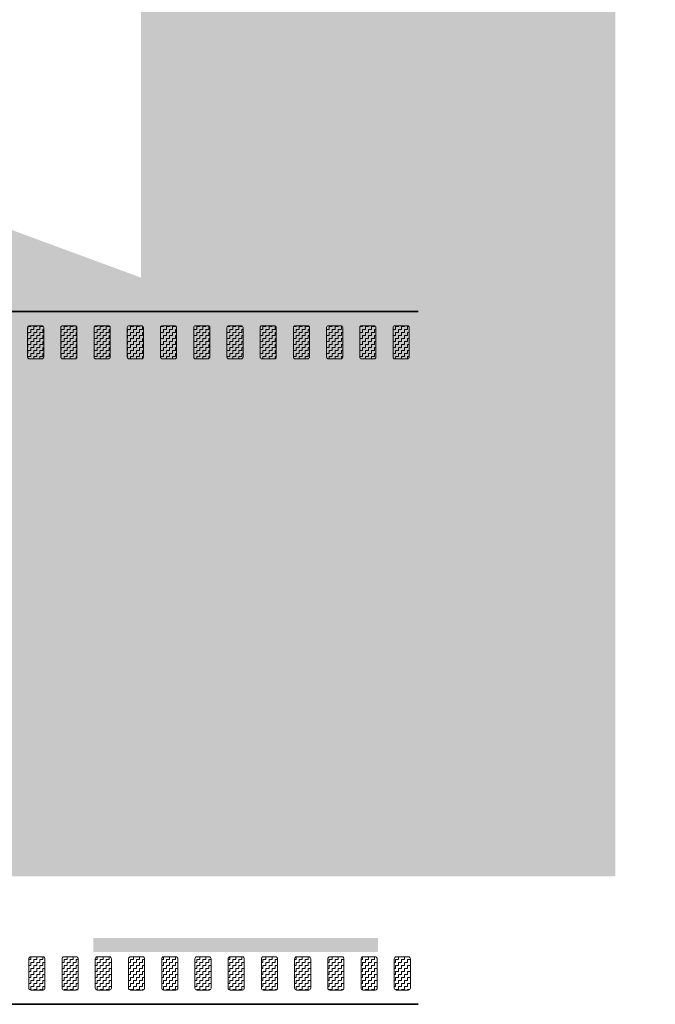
# Model space of a CAD drawing. Header units: metres. Extents: x -699 to 2316, y -1199 to 781.
# Tile 427 of 593: x 849 to 856, y -226 to -216. Entities that reach past the tile are written whole.
import ezdxf

# ---------------------------------------------------------------- set-up
doc = ezdxf.new("R2010")
doc.units = ezdxf.units.M
doc.linetypes.add('VW-3-3_STREEP', pattern=[6, 3, -3])
doc.linetypes.add('VW-9-3_STREEP', pattern=[12, 9, -3])
for name, color, linetype, lineweight in [('N-WA-VW-MARKERING_DYNAMISCH-G', 7, 'Continuous', 35), ('N-WE-VH-KANTVERHARDING-G', 210, 'Continuous', 35), ('N-WE-VW-MARKERING_LANGS_STREEP_33-G', 7, 'VW-3-3_STREEP', 13), ('N-WE-VW-MARKERING_LANGS_STREEP_93-G', 7, 'VW-9-3_STREEP', 13)]:
    doc.layers.add(name, color=color, linetype=linetype, lineweight=lineweight)
doc.layers.add('X-XX-AL-TEKENBLAD_VIEWPORT-G', color=7, linetype='Continuous', lineweight=18, plot=False)
pattern_1 = [(180, (0, 63.882073), (-0.03175, -0.03175), [0.03175, -0.03175]), (270, (-0.03175, 63.882073), (0.03175, -0.03175), [0.03175, -0.03175])]

msp = doc.modelspace()

# ---------------------------------------------------------------- hatches: boundary and pattern name
at = {"layer": 'N-WA-VW-MARKERING_DYNAMISCH-G', "lineweight": 9}
h = msp.add_hatch(dxfattribs=at)
h.set_pattern_fill('ZIGZAG', color=8, scale=0.01, angle=180, style=0)
h.set_pattern_definition(pattern_1)
edge = h.paths.add_edge_path()
edge.add_line((849.1388, -218.7794), (849.2688, -218.7794))
edge.add_arc((849.2688, -218.7994), 0.02, 0, 90, ccw=False)
edge.add_line((849.2888, -218.7994), (849.2888, -219.1094))
edge.add_arc((849.2688, -219.1094), 0.02, 270, 360, ccw=False)
edge.add_line((849.2688, -219.1294), (849.1388, -219.1294))
edge.add_arc((849.1388, -219.1094), 0.02, 180, 270, ccw=False)
edge.add_line((849.1188, -219.1094), (849.1188, -218.7994))
edge.add_arc((849.1388, -218.7994), 0.02, 90, 180, ccw=False)
h = msp.add_hatch(dxfattribs=at)
h.set_pattern_fill('ZIGZAG', color=8, scale=0.01, angle=180, style=0)
h.set_pattern_definition(pattern_1)
edge = h.paths.add_edge_path()
edge.add_line((849.4888, -218.7794), (849.6188, -218.7794))
edge.add_arc((849.6188, -218.7994), 0.02, 0, 90, ccw=False)
edge.add_line((849.6388, -218.7994), (849.6388, -219.1094))
edge.add_arc((849.6188, -219.1094), 0.02, 270, 360, ccw=False)
edge.add_line((849.6188, -219.1294), (849.4888, -219.1294))
edge.add_arc((849.4888, -219.1094), 0.02, 180, 270, ccw=False)
edge.add_line((849.4688, -219.1094), (849.4688, -218.7994))
edge.add_arc((849.4888, -218.7994), 0.02, 90, 180, ccw=False)
h = msp.add_hatch(dxfattribs=at)
h.set_pattern_fill('ZIGZAG', color=8, scale=0.01, angle=180, style=0)
h.set_pattern_definition(pattern_1)
edge = h.paths.add_edge_path()
edge.add_line((849.8388, -218.7794), (849.9688, -218.7794))
edge.add_arc((849.9688, -218.7994), 0.02, 0, 90, ccw=False)
edge.add_line((849.9888, -218.7994), (849.9888, -219.1094))
edge.add_arc((849.9688, -219.1094), 0.02, 270, 360, ccw=False)
edge.add_line((849.9688, -219.1294), (849.8388, -219.1294))
edge.add_arc((849.8388, -219.1094), 0.02, 180, 270, ccw=False)
edge.add_line((849.8188, -219.1094), (849.8188, -218.7994))
edge.add_arc((849.8388, -218.7994), 0.02, 90, 180, ccw=False)
h = msp.add_hatch(dxfattribs=at)
h.set_pattern_fill('ZIGZAG', color=8, scale=0.01, angle=180, style=0)
h.set_pattern_definition(pattern_1)
edge = h.paths.add_edge_path()
edge.add_line((850.1888, -218.7794), (850.3188, -218.7794))
edge.add_arc((850.3188, -218.7994), 0.02, 0, 90, ccw=False)
edge.add_line((850.3388, -218.7994), (850.3388, -219.1094))
edge.add_arc((850.3188, -219.1094), 0.02, 270, 360, ccw=False)
edge.add_line((850.3188, -219.1294), (850.1888, -219.1294))
edge.add_arc((850.1888, -219.1094), 0.02, 180, 270, ccw=False)
edge.add_line((850.1688, -219.1094), (850.1688, -218.7994))
edge.add_arc((850.1888, -218.7994), 0.02, 90, 180, ccw=False)
h = msp.add_hatch(dxfattribs=at)
h.set_pattern_fill('ZIGZAG', color=8, scale=0.01, angle=180, style=0)
h.set_pattern_definition(pattern_1)
edge = h.paths.add_edge_path()
edge.add_line((850.5388, -218.7794), (850.6688, -218.7794))
edge.add_arc((850.6688, -218.7994), 0.02, 0, 90, ccw=False)
edge.add_line((850.6888, -218.7994), (850.6888, -219.1094))
edge.add_arc((850.6688, -219.1094), 0.02, 270, 360, ccw=False)
edge.add_line((850.6688, -219.1294), (850.5388, -219.1294))
edge.add_arc((850.5388, -219.1094), 0.02, 180, 270, ccw=False)
edge.add_line((850.5188, -219.1094), (850.5188, -218.7994))
edge.add_arc((850.5388, -218.7994), 0.02, 90, 180, ccw=False)
h = msp.add_hatch(dxfattribs=at)
h.set_pattern_fill('ZIGZAG', color=8, scale=0.01, angle=180, style=0)
h.set_pattern_definition(pattern_1)
edge = h.paths.add_edge_path()
edge.add_line((850.8888, -218.7794), (851.0188, -218.7794))
edge.add_arc((851.0188, -218.7994), 0.02, 0, 90, ccw=False)
edge.add_line((851.0388, -218.7994), (851.0388, -219.1094))
edge.add_arc((851.0188, -219.1094), 0.02, 270, 360, ccw=False)
edge.add_line((851.0188, -219.1294), (850.8888, -219.1294))
edge.add_arc((850.8888, -219.1094), 0.02, 180, 270, ccw=False)
edge.add_line((850.8688, -219.1094), (850.8688, -218.7994))
edge.add_arc((850.8888, -218.7994), 0.02, 90, 180, ccw=False)
h = msp.add_hatch(dxfattribs=at)
h.set_pattern_fill('ZIGZAG', color=8, scale=0.01, angle=180, style=0)
h.set_pattern_definition(pattern_1)
edge = h.paths.add_edge_path()
edge.add_line((851.2388, -218.7794), (851.3688, -218.7794))
edge.add_arc((851.3688, -218.7994), 0.02, 0, 90, ccw=False)
edge.add_line((851.3888, -218.7994), (851.3888, -219.1094))
edge.add_arc((851.3688, -219.1094), 0.02, 270, 360, ccw=False)
edge.add_line((851.3688, -219.1294), (851.2388, -219.1294))
edge.add_arc((851.2388, -219.1094), 0.02, 180, 270, ccw=False)
edge.add_line((851.2188, -219.1094), (851.2188, -218.7994))
edge.add_arc((851.2388, -218.7994), 0.02, 90, 180, ccw=False)
h = msp.add_hatch(dxfattribs=at)
h.set_pattern_fill('ZIGZAG', color=8, scale=0.01, angle=180, style=0)
h.set_pattern_definition(pattern_1)
edge = h.paths.add_edge_path()
edge.add_line((851.5888, -218.7794), (851.7188, -218.7794))
edge.add_arc((851.7188, -218.7994), 0.02, 0, 90, ccw=False)
edge.add_line((851.7388, -218.7994), (851.7388, -219.1094))
edge.add_arc((851.7188, -219.1094), 0.02, 270, 360, ccw=False)
edge.add_line((851.7188, -219.1294), (851.5888, -219.1294))
edge.add_arc((851.5888, -219.1094), 0.02, 180, 270, ccw=False)
edge.add_line((851.5688, -219.1094), (851.5688, -218.7994))
edge.add_arc((851.5888, -218.7994), 0.02, 90, 180, ccw=False)
h = msp.add_hatch(dxfattribs=at)
h.set_pattern_fill('ZIGZAG', color=8, scale=0.01, angle=180, style=0)
h.set_pattern_definition(pattern_1)
edge = h.paths.add_edge_path()
edge.add_line((851.9388, -218.7794), (852.0688, -218.7794))
edge.add_arc((852.0688, -218.7994), 0.02, 0, 90, ccw=False)
edge.add_line((852.0888, -218.7994), (852.0888, -219.1094))
edge.add_arc((852.0688, -219.1094), 0.02, 270, 360, ccw=False)
edge.add_line((852.0688, -219.1294), (851.9388, -219.1294))
edge.add_arc((851.9388, -219.1094), 0.02, 180, 270, ccw=False)
edge.add_line((851.9188, -219.1094), (851.9188, -218.7994))
edge.add_arc((851.9388, -218.7994), 0.02, 90, 180, ccw=False)
h = msp.add_hatch(dxfattribs=at)
h.set_pattern_fill('ZIGZAG', color=8, scale=0.01, angle=180, style=0)
h.set_pattern_definition(pattern_1)
edge = h.paths.add_edge_path()
edge.add_line((852.2888, -218.7794), (852.4188, -218.7794))
edge.add_arc((852.4188, -218.7994), 0.02, 0, 90, ccw=False)
edge.add_line((852.4388, -218.7994), (852.4388, -219.1094))
edge.add_arc((852.4188, -219.1094), 0.02, 270, 360, ccw=False)
edge.add_line((852.4188, -219.1294), (852.2888, -219.1294))
edge.add_arc((852.2888, -219.1094), 0.02, 180, 270, ccw=False)
edge.add_line((852.2688, -219.1094), (852.2688, -218.7994))
edge.add_arc((852.2888, -218.7994), 0.02, 90, 180, ccw=False)
h = msp.add_hatch(dxfattribs=at)
h.set_pattern_fill('ZIGZAG', color=8, scale=0.01, angle=180, style=0)
h.set_pattern_definition(pattern_1)
edge = h.paths.add_edge_path()
edge.add_line((852.6388, -218.7794), (852.7688, -218.7794))
edge.add_arc((852.7688, -218.7994), 0.02, 0, 90, ccw=False)
edge.add_line((852.7888, -218.7994), (852.7888, -219.1094))
edge.add_arc((852.7688, -219.1094), 0.02, 270, 360, ccw=False)
edge.add_line((852.7688, -219.1294), (852.6388, -219.1294))
edge.add_arc((852.6388, -219.1094), 0.02, 180, 270, ccw=False)
edge.add_line((852.6188, -219.1094), (852.6188, -218.7994))
edge.add_arc((852.6388, -218.7994), 0.02, 90, 180, ccw=False)
h = msp.add_hatch(dxfattribs=at)
h.set_pattern_fill('ZIGZAG', color=8, scale=0.01, angle=180, style=0)
h.set_pattern_definition(pattern_1)
edge = h.paths.add_edge_path()
edge.add_line((852.9888, -218.7794), (853.1188, -218.7794))
edge.add_arc((853.1188, -218.7994), 0.02, 0, 90, ccw=False)
edge.add_line((853.1388, -218.7994), (853.1388, -219.1094))
edge.add_arc((853.1188, -219.1094), 0.02, 270, 360, ccw=False)
edge.add_line((853.1188, -219.1294), (852.9888, -219.1294))
edge.add_arc((852.9888, -219.1094), 0.02, 180, 270, ccw=False)
edge.add_line((852.9688, -219.1094), (852.9688, -218.7994))
edge.add_arc((852.9888, -218.7994), 0.02, 90, 180, ccw=False)
h = msp.add_hatch(dxfattribs=at)
h.set_pattern_fill('ZIGZAG', color=8, scale=0.01, angle=180, style=0)
h.set_pattern_definition(pattern_1)
edge = h.paths.add_edge_path()
edge.add_line((849.1517, -225.4294), (849.2817, -225.4294))
edge.add_arc((849.2817, -225.4494), 0.02, 0, 90, ccw=False)
edge.add_line((849.3017, -225.4494), (849.3017, -225.7594))
edge.add_arc((849.2817, -225.7594), 0.02, 270, 360, ccw=False)
edge.add_line((849.2817, -225.7794), (849.1517, -225.7794))
edge.add_arc((849.1517, -225.7594), 0.02, 180, 270, ccw=False)
edge.add_line((849.1317, -225.7594), (849.1317, -225.4494))
edge.add_arc((849.1517, -225.4494), 0.02, 90, 180, ccw=False)
h = msp.add_hatch(dxfattribs=at)
h.set_pattern_fill('ZIGZAG', color=8, scale=0.01, angle=180, style=0)
h.set_pattern_definition(pattern_1)
edge = h.paths.add_edge_path()
edge.add_line((849.5017, -225.4294), (849.6317, -225.4294))
edge.add_arc((849.6317, -225.4494), 0.02, 0, 90, ccw=False)
edge.add_line((849.6517, -225.4494), (849.6517, -225.7594))
edge.add_arc((849.6317, -225.7594), 0.02, 270, 360, ccw=False)
edge.add_line((849.6317, -225.7794), (849.5017, -225.7794))
edge.add_arc((849.5017, -225.7594), 0.02, 180, 270, ccw=False)
edge.add_line((849.4817, -225.7594), (849.4817, -225.4494))
edge.add_arc((849.5017, -225.4494), 0.02, 90, 180, ccw=False)
h = msp.add_hatch(dxfattribs=at)
h.set_pattern_fill('ZIGZAG', color=8, scale=0.01, angle=180, style=0)
h.set_pattern_definition(pattern_1)
edge = h.paths.add_edge_path()
edge.add_line((849.8517, -225.4294), (849.9817, -225.4294))
edge.add_arc((849.9817, -225.4494), 0.02, 0, 90, ccw=False)
edge.add_line((850.0017, -225.4494), (850.0017, -225.7594))
edge.add_arc((849.9817, -225.7594), 0.02, 270, 360, ccw=False)
edge.add_line((849.9817, -225.7794), (849.8517, -225.7794))
edge.add_arc((849.8517, -225.7594), 0.02, 180, 270, ccw=False)
edge.add_line((849.8317, -225.7594), (849.8317, -225.4494))
edge.add_arc((849.8517, -225.4494), 0.02, 90, 180, ccw=False)
h = msp.add_hatch(dxfattribs=at)
h.set_pattern_fill('ZIGZAG', color=8, scale=0.01, angle=180, style=0)
h.set_pattern_definition(pattern_1)
edge = h.paths.add_edge_path()
edge.add_line((850.2017, -225.4294), (850.3317, -225.4294))
edge.add_arc((850.3317, -225.4494), 0.02, 0, 90, ccw=False)
edge.add_line((850.3517, -225.4494), (850.3517, -225.7594))
edge.add_arc((850.3317, -225.7594), 0.02, 270, 360, ccw=False)
edge.add_line((850.3317, -225.7794), (850.2017, -225.7794))
edge.add_arc((850.2017, -225.7594), 0.02, 180, 270, ccw=False)
edge.add_line((850.1817, -225.7594), (850.1817, -225.4494))
edge.add_arc((850.2017, -225.4494), 0.02, 90, 180, ccw=False)
h = msp.add_hatch(dxfattribs=at)
h.set_pattern_fill('ZIGZAG', color=8, scale=0.01, angle=180, style=0)
h.set_pattern_definition(pattern_1)
edge = h.paths.add_edge_path()
edge.add_line((850.5517, -225.4294), (850.6817, -225.4294))
edge.add_arc((850.6817, -225.4494), 0.02, 0, 90, ccw=False)
edge.add_line((850.7017, -225.4494), (850.7017, -225.7594))
edge.add_arc((850.6817, -225.7594), 0.02, 270, 360, ccw=False)
edge.add_line((850.6817, -225.7794), (850.5517, -225.7794))
edge.add_arc((850.5517, -225.7594), 0.02, 180, 270, ccw=False)
edge.add_line((850.5317, -225.7594), (850.5317, -225.4494))
edge.add_arc((850.5517, -225.4494), 0.02, 90, 180, ccw=False)
h = msp.add_hatch(dxfattribs=at)
h.set_pattern_fill('ZIGZAG', color=8, scale=0.01, angle=180, style=0)
h.set_pattern_definition(pattern_1)
edge = h.paths.add_edge_path()
edge.add_line((850.9017, -225.4294), (851.0317, -225.4294))
edge.add_arc((851.0317, -225.4494), 0.02, 0, 90, ccw=False)
edge.add_line((851.0517, -225.4494), (851.0517, -225.7594))
edge.add_arc((851.0317, -225.7594), 0.02, 270, 360, ccw=False)
edge.add_line((851.0317, -225.7794), (850.9017, -225.7794))
edge.add_arc((850.9017, -225.7594), 0.02, 180, 270, ccw=False)
edge.add_line((850.8817, -225.7594), (850.8817, -225.4494))
edge.add_arc((850.9017, -225.4494), 0.02, 90, 180, ccw=False)
h = msp.add_hatch(dxfattribs=at)
h.set_pattern_fill('ZIGZAG', color=8, scale=0.01, angle=180, style=0)
h.set_pattern_definition(pattern_1)
edge = h.paths.add_edge_path()
edge.add_line((851.2517, -225.4294), (851.3817, -225.4294))
edge.add_arc((851.3817, -225.4494), 0.02, 0, 90, ccw=False)
edge.add_line((851.4017, -225.4494), (851.4017, -225.7594))
edge.add_arc((851.3817, -225.7594), 0.02, 270, 360, ccw=False)
edge.add_line((851.3817, -225.7794), (851.2517, -225.7794))
edge.add_arc((851.2517, -225.7594), 0.02, 180, 270, ccw=False)
edge.add_line((851.2317, -225.7594), (851.2317, -225.4494))
edge.add_arc((851.2517, -225.4494), 0.02, 90, 180, ccw=False)
h = msp.add_hatch(dxfattribs=at)
h.set_pattern_fill('ZIGZAG', color=8, scale=0.01, angle=180, style=0)
h.set_pattern_definition(pattern_1)
edge = h.paths.add_edge_path()
edge.add_line((851.6017, -225.4294), (851.7317, -225.4294))
edge.add_arc((851.7317, -225.4494), 0.02, 0, 90, ccw=False)
edge.add_line((851.7517, -225.4494), (851.7517, -225.7594))
edge.add_arc((851.7317, -225.7594), 0.02, 270, 360, ccw=False)
edge.add_line((851.7317, -225.7794), (851.6017, -225.7794))
edge.add_arc((851.6017, -225.7594), 0.02, 180, 270, ccw=False)
edge.add_line((851.5817, -225.7594), (851.5817, -225.4494))
edge.add_arc((851.6017, -225.4494), 0.02, 90, 180, ccw=False)
h = msp.add_hatch(dxfattribs=at)
h.set_pattern_fill('ZIGZAG', color=8, scale=0.01, angle=180, style=0)
h.set_pattern_definition(pattern_1)
edge = h.paths.add_edge_path()
edge.add_line((851.9517, -225.4294), (852.0817, -225.4294))
edge.add_arc((852.0817, -225.4494), 0.02, 0, 90, ccw=False)
edge.add_line((852.1017, -225.4494), (852.1017, -225.7594))
edge.add_arc((852.0817, -225.7594), 0.02, 270, 360, ccw=False)
edge.add_line((852.0817, -225.7794), (851.9517, -225.7794))
edge.add_arc((851.9517, -225.7594), 0.02, 180, 270, ccw=False)
edge.add_line((851.9317, -225.7594), (851.9317, -225.4494))
edge.add_arc((851.9517, -225.4494), 0.02, 90, 180, ccw=False)
h = msp.add_hatch(dxfattribs=at)
h.set_pattern_fill('ZIGZAG', color=8, scale=0.01, angle=180, style=0)
h.set_pattern_definition(pattern_1)
edge = h.paths.add_edge_path()
edge.add_line((852.3017, -225.4294), (852.4317, -225.4294))
edge.add_arc((852.4317, -225.4494), 0.02, 0, 90, ccw=False)
edge.add_line((852.4517, -225.4494), (852.4517, -225.7594))
edge.add_arc((852.4317, -225.7594), 0.02, 270, 360, ccw=False)
edge.add_line((852.4317, -225.7794), (852.3017, -225.7794))
edge.add_arc((852.3017, -225.7594), 0.02, 180, 270, ccw=False)
edge.add_line((852.2817, -225.7594), (852.2817, -225.4494))
edge.add_arc((852.3017, -225.4494), 0.02, 90, 180, ccw=False)
h = msp.add_hatch(dxfattribs=at)
h.set_pattern_fill('ZIGZAG', color=8, scale=0.01, angle=180, style=0)
h.set_pattern_definition(pattern_1)
edge = h.paths.add_edge_path()
edge.add_line((852.6517, -225.4294), (852.7817, -225.4294))
edge.add_arc((852.7817, -225.4494), 0.02, 0, 90, ccw=False)
edge.add_line((852.8017, -225.4494), (852.8017, -225.7594))
edge.add_arc((852.7817, -225.7594), 0.02, 270, 360, ccw=False)
edge.add_line((852.7817, -225.7794), (852.6517, -225.7794))
edge.add_arc((852.6517, -225.7594), 0.02, 180, 270, ccw=False)
edge.add_line((852.6317, -225.7594), (852.6317, -225.4494))
edge.add_arc((852.6517, -225.4494), 0.02, 90, 180, ccw=False)
h = msp.add_hatch(dxfattribs=at)
h.set_pattern_fill('ZIGZAG', color=8, scale=0.01, angle=180, style=0)
h.set_pattern_definition(pattern_1)
edge = h.paths.add_edge_path()
edge.add_line((853.0017, -225.4294), (853.1317, -225.4294))
edge.add_arc((853.1317, -225.4494), 0.02, 0, 90, ccw=False)
edge.add_line((853.1517, -225.4494), (853.1517, -225.7594))
edge.add_arc((853.1317, -225.7594), 0.02, 270, 360, ccw=False)
edge.add_line((853.1317, -225.7794), (853.0017, -225.7794))
edge.add_arc((853.0017, -225.7594), 0.02, 180, 270, ccw=False)
edge.add_line((852.9817, -225.7594), (852.9817, -225.4494))
edge.add_arc((853.0017, -225.4494), 0.02, 90, 180, ccw=False)

# ---------------------------------------------------------------- linework, layer by layer
at = {"layer": 'N-WA-VW-MARKERING_DYNAMISCH-G', "color": 8, "lineweight": 9}
for points in [[(849.1388, -218.7794), (849.2688, -218.7794, -0.4142136), (849.2888, -218.7994), (849.2888, -219.1094, -0.4142136), (849.2688, -219.1294), (849.1388, -219.1294, -0.4142136), (849.1188, -219.1094), (849.1188, -218.7994, -0.4142136)], [(849.4888, -218.7794), (849.6188, -218.7794, -0.4142136), (849.6388, -218.7994), (849.6388, -219.1094, -0.4142136), (849.6188, -219.1294), (849.4888, -219.1294, -0.4142136), (849.4688, -219.1094), (849.4688, -218.7994, -0.4142136)], [(849.8388, -218.7794), (849.9688, -218.7794, -0.4142136), (849.9888, -218.7994), (849.9888, -219.1094, -0.4142136), (849.9688, -219.1294), (849.8388, -219.1294, -0.4142136), (849.8188, -219.1094), (849.8188, -218.7994, -0.4142136)], [(850.1888, -218.7794), (850.3188, -218.7794, -0.4142136), (850.3388, -218.7994), (850.3388, -219.1094, -0.4142136), (850.3188, -219.1294), (850.1888, -219.1294, -0.4142136), (850.1688, -219.1094), (850.1688, -218.7994, -0.4142136)], [(850.5388, -218.7794), (850.6688, -218.7794, -0.4142136), (850.6888, -218.7994), (850.6888, -219.1094, -0.4142136), (850.6688, -219.1294), (850.5388, -219.1294, -0.4142136), (850.5188, -219.1094), (850.5188, -218.7994, -0.4142136)], [(850.8888, -218.7794), (851.0188, -218.7794, -0.4142136), (851.0388, -218.7994), (851.0388, -219.1094, -0.4142136), (851.0188, -219.1294), (850.8888, -219.1294, -0.4142136), (850.8688, -219.1094), (850.8688, -218.7994, -0.4142136)], [(851.2388, -218.7794), (851.3688, -218.7794, -0.4142136), (851.3888, -218.7994), (851.3888, -219.1094, -0.4142136), (851.3688, -219.1294), (851.2388, -219.1294, -0.4142136), (851.2188, -219.1094), (851.2188, -218.7994, -0.4142136)], [(851.5888, -218.7794), (851.7188, -218.7794, -0.4142136), (851.7388, -218.7994), (851.7388, -219.1094, -0.4142136), (851.7188, -219.1294), (851.5888, -219.1294, -0.4142136), (851.5688, -219.1094), (851.5688, -218.7994, -0.4142136)], [(851.9388, -218.7794), (852.0688, -218.7794, -0.4142136), (852.0888, -218.7994), (852.0888, -219.1094, -0.4142136), (852.0688, -219.1294), (851.9388, -219.1294, -0.4142136), (851.9188, -219.1094), (851.9188, -218.7994, -0.4142136)], [(852.2888, -218.7794), (852.4188, -218.7794, -0.4142136), (852.4388, -218.7994), (852.4388, -219.1094, -0.4142136), (852.4188, -219.1294), (852.2888, -219.1294, -0.4142136), (852.2688, -219.1094), (852.2688, -218.7994, -0.4142136)], [(852.6388, -218.7794), (852.7688, -218.7794, -0.4142136), (852.7888, -218.7994), (852.7888, -219.1094, -0.4142136), (852.7688, -219.1294), (852.6388, -219.1294, -0.4142136), (852.6188, -219.1094), (852.6188, -218.7994, -0.4142136)], [(852.9888, -218.7794), (853.1188, -218.7794, -0.4142136), (853.1388, -218.7994), (853.1388, -219.1094, -0.4142136), (853.1188, -219.1294), (852.9888, -219.1294, -0.4142136), (852.9688, -219.1094), (852.9688, -218.7994, -0.4142136)], [(849.1517, -225.4294), (849.2817, -225.4294, -0.4142136), (849.3017, -225.4494), (849.3017, -225.7594, -0.4142136), (849.2817, -225.7794), (849.1517, -225.7794, -0.4142136), (849.1317, -225.7594), (849.1317, -225.4494, -0.4142136)], [(849.5017, -225.4294), (849.6317, -225.4294, -0.4142136), (849.6517, -225.4494), (849.6517, -225.7594, -0.4142136), (849.6317, -225.7794), (849.5017, -225.7794, -0.4142136), (849.4817, -225.7594), (849.4817, -225.4494, -0.4142136)], [(849.8517, -225.4294), (849.9817, -225.4294, -0.4142136), (850.0017, -225.4494), (850.0017, -225.7594, -0.4142136), (849.9817, -225.7794), (849.8517, -225.7794, -0.4142136), (849.8317, -225.7594), (849.8317, -225.4494, -0.4142136)], [(850.2017, -225.4294), (850.3317, -225.4294, -0.4142136), (850.3517, -225.4494), (850.3517, -225.7594, -0.4142136), (850.3317, -225.7794), (850.2017, -225.7794, -0.4142136), (850.1817, -225.7594), (850.1817, -225.4494, -0.4142136)], [(850.5517, -225.4294), (850.6817, -225.4294, -0.4142136), (850.7017, -225.4494), (850.7017, -225.7594, -0.4142136), (850.6817, -225.7794), (850.5517, -225.7794, -0.4142136), (850.5317, -225.7594), (850.5317, -225.4494, -0.4142136)], [(850.9017, -225.4294), (851.0317, -225.4294, -0.4142136), (851.0517, -225.4494), (851.0517, -225.7594, -0.4142136), (851.0317, -225.7794), (850.9017, -225.7794, -0.4142136), (850.8817, -225.7594), (850.8817, -225.4494, -0.4142136)], [(851.2517, -225.4294), (851.3817, -225.4294, -0.4142136), (851.4017, -225.4494), (851.4017, -225.7594, -0.4142136), (851.3817, -225.7794), (851.2517, -225.7794, -0.4142136), (851.2317, -225.7594), (851.2317, -225.4494, -0.4142136)], [(851.6017, -225.4294), (851.7317, -225.4294, -0.4142136), (851.7517, -225.4494), (851.7517, -225.7594, -0.4142136), (851.7317, -225.7794), (851.6017, -225.7794, -0.4142136), (851.5817, -225.7594), (851.5817, -225.4494, -0.4142136)], [(851.9517, -225.4294), (852.0817, -225.4294, -0.4142136), (852.1017, -225.4494), (852.1017, -225.7594, -0.4142136), (852.0817, -225.7794), (851.9517, -225.7794, -0.4142136), (851.9317, -225.7594), (851.9317, -225.4494, -0.4142136)], [(852.3017, -225.4294), (852.4317, -225.4294, -0.4142136), (852.4517, -225.4494), (852.4517, -225.7594, -0.4142136), (852.4317, -225.7794), (852.3017, -225.7794, -0.4142136), (852.2817, -225.7594), (852.2817, -225.4494, -0.4142136)], [(852.6517, -225.4294), (852.7817, -225.4294, -0.4142136), (852.8017, -225.4494), (852.8017, -225.7594, -0.4142136), (852.7817, -225.7794), (852.6517, -225.7794, -0.4142136), (852.6317, -225.7594), (852.6317, -225.4494, -0.4142136)], [(853.0017, -225.4294), (853.1317, -225.4294, -0.4142136), (853.1517, -225.4494), (853.1517, -225.7594, -0.4142136), (853.1317, -225.7794), (853.0017, -225.7794, -0.4142136), (852.9817, -225.7594), (852.9817, -225.4494, -0.4142136)]]:
    msp.add_lwpolyline(points, format="xyb", close=True, dxfattribs=at)
at = {"layer": 'N-WE-VH-KANTVERHARDING-G'}
for p, q in [((843.0688, -218.6294), (853.2321, -218.6294)), ((843.0688, -218.6294), (853.2321, -218.6294)), ((758.069, -225.9294), (853.2321, -225.9294))]:
    msp.add_line(p, q, dxfattribs=at)
at = {"layer": 'N-WE-VW-MARKERING_LANGS_STREEP_33-G', "color": 253, "linetype": 'Continuous'}
for points in [[(849.8116, -219.1794), (852.8116, -219.1794), (849.8116, -219.3294), (852.8116, -219.3294)], [(849.8116, -225.3794), (852.8116, -225.3794), (849.8116, -225.2294), (852.8116, -225.2294)]]:
    msp.add_solid(points, dxfattribs=at)
at = {"layer": 'N-WE-VW-MARKERING_LANGS_STREEP_93-G', "color": 253, "linetype": 'Continuous'}
for points in [[(843.8116, -222.0794), (852.8116, -222.0794), (843.8116, -222.1794), (852.8116, -222.1794)], [(843.8116, -222.4794), (852.8116, -222.4794), (843.8116, -222.3794), (852.8116, -222.3794)]]:
    msp.add_solid(points, dxfattribs=at)
at = {"layer": 'X-XX-AL-TEKENBLAD_VIEWPORT-G', "color": 3, "const_width": 5}
msp.add_lwpolyline([(853.2321, -222.0135), (758.069, -186.9347)], dxfattribs=at)
msp.add_lwpolyline([(758.069, -186.9347), (852.8116, -186.9347), (852.8116, -222.0794), (758.069, -222.0794)], close=True, dxfattribs=at)

doc.saveas('drawing.dxf')
